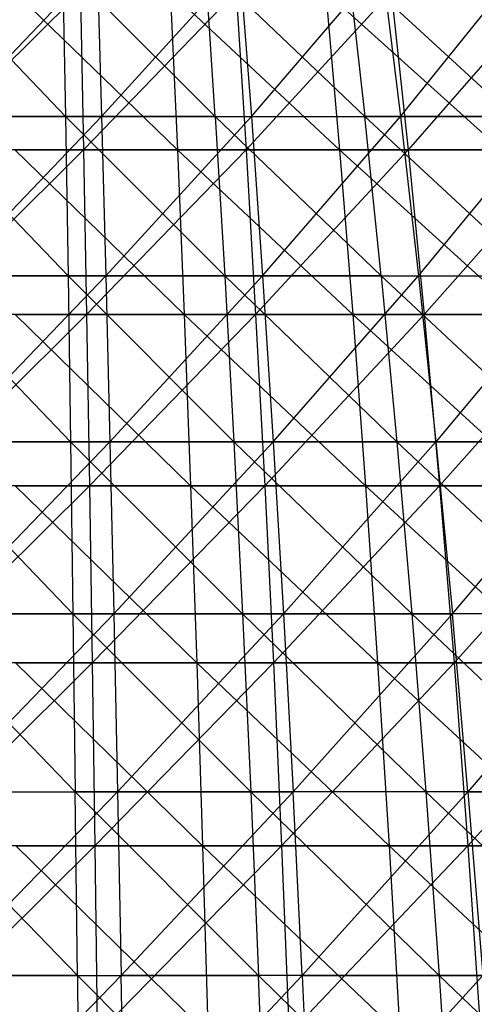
# Model space of a CAD drawing. Extents: x -125 to 125, y -143 to 0.
# Tile 297 of 406: x 0 to 5, y -50 to -39. Entities that reach past the tile are written whole.
import ezdxf

# ---------------------------------------------------------------- set-up
doc = ezdxf.new("R2010")
doc.units = 0
doc.header["$LTSCALE"] = 25.4
doc.layers.get('0').update_dxf_attribs({"linetype": 'CONTINUOUS'})

# ---------------------------------------------------------------- blocks, each defined once
blk = doc.blocks.new('NL2500027000_STL_3')
at = {"color": 0}
for p, q in [((0.632, -40.518, 38.191), (-0.985, -38.823, 36.353)), ((0.632, -40.518, 38.191), (-0.985, -38.823, 36.353)), ((-0.632, -40.518, -38.191), (0.985, -38.823, -36.353)), ((-0.632, -40.518, -38.191), (0.985, -38.823, -36.353)), ((0.602, -38.823, 36.361), (0.632, -40.518, 38.191)), ((0.602, -38.823, 36.361), (0.632, -40.518, 38.191)), ((0.602, -38.823, 36.361), (2.298, -40.518, 38.127)), ((0.602, -38.823, 36.361), (2.298, -40.518, 38.127)), ((0.985, -38.823, -36.353), (1.034, -40.518, -38.182)), ((0.985, -38.823, -36.353), (1.034, -40.518, -38.182)), ((1.034, -40.518, -38.182), (2.569, -38.823, -36.275)), ((1.034, -40.518, -38.182), (2.569, -38.823, -36.275)), ((3.958, -40.518, 37.99), (2.187, -38.823, 36.3)), ((2.298, -40.518, 38.127), (2.187, -38.823, 36.3)), ((3.958, -40.518, 37.99), (2.187, -38.823, 36.3)), ((2.298, -40.518, 38.127), (2.187, -38.823, 36.3)), ((2.569, -38.823, -36.275), (2.699, -40.518, -38.101)), ((2.569, -38.823, -36.275), (2.699, -40.518, -38.101)), ((2.699, -40.518, -38.101), (4.149, -38.823, -36.129)), ((2.699, -40.518, -38.101), (4.149, -38.823, -36.129)), ((3.769, -38.823, 36.17), (3.958, -40.518, 37.99)), ((3.769, -38.823, 36.17), (3.958, -40.518, 37.99)), ((3.769, -38.823, 36.17), (5.612, -40.518, 37.782)), ((3.769, -38.823, 36.17), (5.612, -40.518, 37.782)), ((4.149, -38.823, -36.129), (4.358, -40.518, -37.947)), ((4.149, -38.823, -36.129), (4.358, -40.518, -37.947)), ((4.358, -40.518, -37.947), (5.721, -38.823, -35.913)), ((4.358, -40.518, -37.947), (5.721, -38.823, -35.913)), ((0.799, -39.13, -41.056), (-0.973, -40.888, -42.849)), ((0.799, -39.13, -41.056), (-0.973, -40.888, -42.849)), ((0.066, -39.13, 41.064), (1.876, -40.888, 42.819)), ((0.066, -39.13, 41.064), (1.876, -40.888, 42.819)), ((0.799, -39.13, -41.056), (0.834, -40.888, -42.852)), ((0.799, -39.13, -41.056), (0.834, -40.888, -42.852)), ((2.529, -39.13, -40.986), (0.834, -40.888, -42.852)), ((2.529, -39.13, -40.986), (0.834, -40.888, -42.852)), ((1.798, -39.13, 41.025), (3.68, -40.888, 42.702)), ((1.798, -39.13, 41.025), (3.68, -40.888, 42.702)), ((1.798, -39.13, 41.025), (1.876, -40.888, 42.819)), ((1.798, -39.13, 41.025), (1.876, -40.888, 42.819)), ((2.529, -39.13, -40.986), (2.64, -40.888, -42.779)), ((2.529, -39.13, -40.986), (2.64, -40.888, -42.779)), ((4.255, -39.13, -40.843), (2.64, -40.888, -42.779)), ((4.255, -39.13, -40.843), (2.64, -40.888, -42.779)), ((3.525, -39.13, 40.912), (5.476, -40.888, 42.509)), ((3.525, -39.13, 40.912), (5.476, -40.888, 42.509)), ((3.525, -39.13, 40.912), (3.68, -40.888, 42.702)), ((3.525, -39.13, 40.912), (3.68, -40.888, 42.702)), ((4.255, -39.13, -40.843), (4.441, -40.888, -42.629)), ((4.255, -39.13, -40.843), (4.441, -40.888, -42.629)), ((5.973, -39.13, -40.627), (4.441, -40.888, -42.629)), ((5.973, -39.13, -40.627), (4.441, -40.888, -42.629)), ((0.632, -40.518, 38.191), (-1.034, -40.518, 38.182)), ((0.632, -40.518, 38.191), (-1.034, -40.518, 38.182)), ((0.661, -42.29, 39.947), (-1.034, -40.518, 38.182)), ((0.661, -42.29, 39.947), (-1.034, -40.518, 38.182)), ((-0.661, -42.29, -39.947), (1.034, -40.518, -38.182)), ((-0.661, -42.29, -39.947), (1.034, -40.518, -38.182)), ((-0.632, -40.518, -38.191), (1.034, -40.518, -38.182)), ((-0.632, -40.518, -38.191), (1.034, -40.518, -38.182)), ((2.298, -40.518, 38.127), (0.632, -40.518, 38.191)), ((2.298, -40.518, 38.127), (0.632, -40.518, 38.191)), ((2.403, -42.29, 39.881), (0.632, -40.518, 38.191)), ((0.632, -40.518, 38.191), (0.661, -42.29, 39.947)), ((0.632, -40.518, 38.191), (0.661, -42.29, 39.947)), ((2.403, -42.29, 39.881), (0.632, -40.518, 38.191)), ((1.034, -40.518, -38.182), (2.699, -40.518, -38.101)), ((1.034, -40.518, -38.182), (2.699, -40.518, -38.101)), ((1.034, -40.518, -38.182), (1.082, -42.29, -39.938)), ((1.034, -40.518, -38.182), (1.082, -42.29, -39.938)), ((1.082, -42.29, -39.938), (2.699, -40.518, -38.101)), ((1.082, -42.29, -39.938), (2.699, -40.518, -38.101)), ((2.298, -40.518, 38.127), (2.403, -42.29, 39.881)), ((2.298, -40.518, 38.127), (2.403, -42.29, 39.881)), ((2.298, -40.518, 38.127), (4.14, -42.29, 39.738)), ((2.298, -40.518, 38.127), (4.14, -42.29, 39.738)), ((2.298, -40.518, 38.127), (3.958, -40.518, 37.99)), ((2.298, -40.518, 38.127), (3.958, -40.518, 37.99)), ((2.699, -40.518, -38.101), (4.358, -40.518, -37.947)), ((2.699, -40.518, -38.101), (4.358, -40.518, -37.947)), ((2.699, -40.518, -38.101), (2.823, -42.29, -39.853)), ((2.699, -40.518, -38.101), (2.823, -42.29, -39.853)), ((2.823, -42.29, -39.853), (4.358, -40.518, -37.947)), ((2.823, -42.29, -39.853), (4.358, -40.518, -37.947)), ((5.612, -40.518, 37.782), (3.958, -40.518, 37.99)), ((5.612, -40.518, 37.782), (3.958, -40.518, 37.99)), ((5.87, -42.29, 39.519), (3.958, -40.518, 37.99)), ((4.14, -42.29, 39.738), (3.958, -40.518, 37.99)), ((5.87, -42.29, 39.519), (3.958, -40.518, 37.99)), ((4.14, -42.29, 39.738), (3.958, -40.518, 37.99)), ((4.358, -40.518, -37.947), (6.009, -40.518, -37.72)), ((4.358, -40.518, -37.947), (6.009, -40.518, -37.72)), ((4.358, -40.518, -37.947), (4.558, -42.29, -39.692)), ((4.358, -40.518, -37.947), (4.558, -42.29, -39.692)), ((4.558, -42.29, -39.692), (6.009, -40.518, -37.72)), ((4.558, -42.29, -39.692), (6.009, -40.518, -37.72)), ((0.834, -40.888, -42.852), (-1.012, -42.72, -44.569)), ((0.834, -40.888, -42.852), (-1.012, -42.72, -44.569)), ((0.834, -40.888, -42.852), (-0.973, -40.888, -42.849)), ((0.834, -40.888, -42.852), (-0.973, -40.888, -42.849)), ((0.069, -40.888, 42.86), (1.876, -40.888, 42.819)), ((0.069, -40.888, 42.86), (1.876, -40.888, 42.819)), ((0.069, -40.888, 42.86), (1.951, -42.72, 44.538)), ((0.069, -40.888, 42.86), (1.951, -42.72, 44.538)), ((2.64, -40.888, -42.779), (0.834, -40.888, -42.852)), ((0.834, -40.888, -42.852), (0.868, -42.72, -44.572)), ((0.834, -40.888, -42.852), (0.868, -42.72, -44.572)), ((2.64, -40.888, -42.779), (0.834, -40.888, -42.852)), ((2.64, -40.888, -42.779), (0.868, -42.72, -44.572)), ((2.64, -40.888, -42.779), (0.868, -42.72, -44.572)), ((1.876, -40.888, 42.819), (3.68, -40.888, 42.702)), ((1.876, -40.888, 42.819), (3.68, -40.888, 42.702)), ((1.876, -40.888, 42.819), (3.827, -42.72, 44.416)), ((1.876, -40.888, 42.819), (3.827, -42.72, 44.416)), ((1.876, -40.888, 42.819), (1.951, -42.72, 44.538)), ((1.876, -40.888, 42.819), (1.951, -42.72, 44.538)), ((4.441, -40.888, -42.629), (2.64, -40.888, -42.779)), ((2.64, -40.888, -42.779), (2.746, -42.72, -44.496)), ((2.64, -40.888, -42.779), (2.746, -42.72, -44.496)), ((4.441, -40.888, -42.629), (2.64, -40.888, -42.779)), ((4.441, -40.888, -42.629), (2.746, -42.72, -44.496)), ((4.441, -40.888, -42.629), (2.746, -42.72, -44.496)), ((3.68, -40.888, 42.702), (5.476, -40.888, 42.509)), ((3.68, -40.888, 42.702), (5.476, -40.888, 42.509)), ((3.68, -40.888, 42.702), (5.696, -42.72, 44.215)), ((3.68, -40.888, 42.702), (5.696, -42.72, 44.215)), ((3.68, -40.888, 42.702), (3.827, -42.72, 44.416)), ((3.68, -40.888, 42.702), (3.827, -42.72, 44.416)), ((6.234, -40.888, -42.404), (4.441, -40.888, -42.629)), ((4.441, -40.888, -42.629), (4.619, -42.72, -44.341)), ((4.441, -40.888, -42.629), (4.619, -42.72, -44.341)), ((6.234, -40.888, -42.404), (4.441, -40.888, -42.629)), ((6.234, -40.888, -42.404), (4.619, -42.72, -44.341)), ((6.234, -40.888, -42.404), (4.619, -42.72, -44.341)), ((0.661, -42.29, 39.947), (-1.082, -42.29, 39.938)), ((0.661, -42.29, 39.947), (-1.082, -42.29, 39.938)), ((0.689, -44.133, 41.627), (-1.082, -42.29, 39.938)), ((0.689, -44.133, 41.627), (-1.082, -42.29, 39.938)), ((-0.689, -44.133, -41.627), (1.082, -42.29, -39.938)), ((-0.689, -44.133, -41.627), (1.082, -42.29, -39.938)), ((-0.661, -42.29, -39.947), (1.082, -42.29, -39.938)), ((-0.661, -42.29, -39.947), (1.082, -42.29, -39.938)), ((2.403, -42.29, 39.881), (0.661, -42.29, 39.947)), ((2.403, -42.29, 39.881), (0.661, -42.29, 39.947)), ((2.504, -44.133, 41.558), (0.661, -42.29, 39.947)), ((0.661, -42.29, 39.947), (0.689, -44.133, 41.627)), ((0.661, -42.29, 39.947), (0.689, -44.133, 41.627)), ((2.504, -44.133, 41.558), (0.661, -42.29, 39.947)), ((1.082, -42.29, -39.938), (2.823, -42.29, -39.853)), ((1.082, -42.29, -39.938), (2.823, -42.29, -39.853)), ((1.082, -42.29, -39.938), (1.127, -44.133, -41.618)), ((1.082, -42.29, -39.938), (1.127, -44.133, -41.618)), ((1.127, -44.133, -41.618), (2.823, -42.29, -39.853)), ((1.127, -44.133, -41.618), (2.823, -42.29, -39.853)), ((4.14, -42.29, 39.738), (2.403, -42.29, 39.881)), ((4.14, -42.29, 39.738), (2.403, -42.29, 39.881)), ((4.315, -44.133, 41.409), (2.403, -42.29, 39.881)), ((2.403, -42.29, 39.881), (2.504, -44.133, 41.558)), ((2.403, -42.29, 39.881), (2.504, -44.133, 41.558)), ((4.315, -44.133, 41.409), (2.403, -42.29, 39.881)), ((2.823, -42.29, -39.853), (4.558, -42.29, -39.692)), ((2.823, -42.29, -39.853), (4.558, -42.29, -39.692)), ((2.823, -42.29, -39.853), (2.942, -44.133, -41.529)), ((2.823, -42.29, -39.853), (2.942, -44.133, -41.529)), ((2.942, -44.133, -41.529), (4.558, -42.29, -39.692)), ((2.942, -44.133, -41.529), (4.558, -42.29, -39.692)), ((4.14, -42.29, 39.738), (4.315, -44.133, 41.409)), ((4.14, -42.29, 39.738), (4.315, -44.133, 41.409)), ((4.14, -42.29, 39.738), (6.117, -44.133, 41.181)), ((4.14, -42.29, 39.738), (6.117, -44.133, 41.181)), ((4.14, -42.29, 39.738), (5.87, -42.29, 39.519)), ((4.14, -42.29, 39.738), (5.87, -42.29, 39.519)), ((4.558, -42.29, -39.692), (6.285, -42.29, -39.455)), ((4.558, -42.29, -39.692), (6.285, -42.29, -39.455)), ((4.558, -42.29, -39.692), (4.75, -44.133, -41.361)), ((4.558, -42.29, -39.692), (4.75, -44.133, -41.361)), ((6.285, -42.29, -39.455), (4.75, -44.133, -41.361)), ((6.285, -42.29, -39.455), (4.75, -44.133, -41.361)), ((0.868, -42.72, -44.572), (-1.049, -44.622, -46.212)), ((0.868, -42.72, -44.572), (-1.049, -44.622, -46.212)), ((0.868, -42.72, -44.572), (-1.012, -42.72, -44.569)), ((0.868, -42.72, -44.572), (-1.012, -42.72, -44.569)), ((0.072, -42.72, 44.581), (1.951, -42.72, 44.538)), ((0.072, -42.72, 44.581), (1.951, -42.72, 44.538)), ((0.072, -42.72, 44.581), (2.023, -44.622, 46.179)), ((0.072, -42.72, 44.581), (2.023, -44.622, 46.179)), ((2.746, -42.72, -44.496), (0.868, -42.72, -44.572)), ((0.868, -42.72, -44.572), (0.9, -44.622, -46.215)), ((0.868, -42.72, -44.572), (0.9, -44.622, -46.215)), ((2.746, -42.72, -44.496), (0.868, -42.72, -44.572)), ((2.746, -42.72, -44.496), (0.9, -44.622, -46.215)), ((2.746, -42.72, -44.496), (0.9, -44.622, -46.215)), ((1.951, -42.72, 44.538), (3.827, -42.72, 44.416)), ((1.951, -42.72, 44.538), (3.827, -42.72, 44.416)), ((1.951, -42.72, 44.538), (3.968, -44.622, 46.053)), ((1.951, -42.72, 44.538), (3.968, -44.622, 46.053)), ((1.951, -42.72, 44.538), (2.023, -44.622, 46.179)), ((1.951, -42.72, 44.538), (2.023, -44.622, 46.179)), ((4.619, -42.72, -44.341), (2.746, -42.72, -44.496)), ((2.746, -42.72, -44.496), (2.847, -44.622, -46.136)), ((2.746, -42.72, -44.496), (2.847, -44.622, -46.136)), ((4.619, -42.72, -44.341), (2.746, -42.72, -44.496)), ((4.619, -42.72, -44.341), (2.847, -44.622, -46.136)), ((4.619, -42.72, -44.341), (2.847, -44.622, -46.136)), ((3.827, -42.72, 44.416), (5.696, -42.72, 44.215)), ((3.827, -42.72, 44.416), (5.696, -42.72, 44.215)), ((3.827, -42.72, 44.416), (5.906, -44.622, 45.845)), ((3.827, -42.72, 44.416), (5.906, -44.622, 45.845)), ((3.827, -42.72, 44.416), (3.968, -44.622, 46.053)), ((3.827, -42.72, 44.416), (3.968, -44.622, 46.053)), ((6.484, -42.72, -44.107), (4.619, -42.72, -44.341)), ((4.619, -42.72, -44.341), (4.79, -44.622, -45.975)), ((4.619, -42.72, -44.341), (4.79, -44.622, -45.975)), ((6.484, -42.72, -44.107), (4.619, -42.72, -44.341)), ((6.484, -42.72, -44.107), (4.79, -44.622, -45.975)), ((6.484, -42.72, -44.107), (4.79, -44.622, -45.975)), ((0.689, -44.133, 41.627), (-1.127, -44.133, 41.618)), ((0.689, -44.133, 41.627), (-1.127, -44.133, 41.618)), ((0.716, -46.047, 43.228), (-1.127, -44.133, 41.618)), ((0.716, -46.047, 43.228), (-1.127, -44.133, 41.618)), ((-0.716, -46.047, -43.228), (1.127, -44.133, -41.618)), ((-0.716, -46.047, -43.228), (1.127, -44.133, -41.618)), ((-0.689, -44.133, -41.627), (1.127, -44.133, -41.618)), ((-0.689, -44.133, -41.627), (1.127, -44.133, -41.618)), ((2.504, -44.133, 41.558), (0.689, -44.133, 41.627)), ((2.504, -44.133, 41.558), (0.689, -44.133, 41.627)), ((2.601, -46.047, 43.156), (0.689, -44.133, 41.627)), ((0.689, -44.133, 41.627), (0.716, -46.047, 43.228)), ((0.689, -44.133, 41.627), (0.716, -46.047, 43.228)), ((2.601, -46.047, 43.156), (0.689, -44.133, 41.627)), ((1.127, -44.133, -41.618), (2.942, -44.133, -41.529)), ((1.127, -44.133, -41.618), (2.942, -44.133, -41.529)), ((1.127, -44.133, -41.618), (1.171, -46.047, -43.218)), ((1.127, -44.133, -41.618), (1.171, -46.047, -43.218)), ((1.171, -46.047, -43.218), (2.942, -44.133, -41.529)), ((1.171, -46.047, -43.218), (2.942, -44.133, -41.529)), ((4.315, -44.133, 41.409), (2.504, -44.133, 41.558)), ((4.315, -44.133, 41.409), (2.504, -44.133, 41.558)), ((4.481, -46.047, 43.001), (2.504, -44.133, 41.558)), ((2.504, -44.133, 41.558), (2.601, -46.047, 43.156)), ((2.504, -44.133, 41.558), (2.601, -46.047, 43.156)), ((4.481, -46.047, 43.001), (2.504, -44.133, 41.558)), ((2.942, -44.133, -41.529), (4.75, -44.133, -41.361)), ((2.942, -44.133, -41.529), (4.75, -44.133, -41.361)), ((2.942, -44.133, -41.529), (3.055, -46.047, -43.126)), ((2.942, -44.133, -41.529), (3.055, -46.047, -43.126)), ((4.75, -44.133, -41.361), (3.055, -46.047, -43.126)), ((4.75, -44.133, -41.361), (3.055, -46.047, -43.126)), ((6.117, -44.133, 41.181), (4.315, -44.133, 41.409)), ((6.117, -44.133, 41.181), (4.315, -44.133, 41.409)), ((6.352, -46.047, 42.765), (4.315, -44.133, 41.409)), ((4.315, -44.133, 41.409), (4.481, -46.047, 43.001)), ((4.315, -44.133, 41.409), (4.481, -46.047, 43.001)), ((6.352, -46.047, 42.765), (4.315, -44.133, 41.409)), ((4.75, -44.133, -41.361), (6.55, -44.133, -41.115)), ((4.75, -44.133, -41.361), (6.55, -44.133, -41.115)), ((4.75, -44.133, -41.361), (4.933, -46.047, -42.952)), ((4.75, -44.133, -41.361), (4.933, -46.047, -42.952)), ((4.933, -46.047, -42.952), (6.55, -44.133, -41.115)), ((4.933, -46.047, -42.952), (6.55, -44.133, -41.115)), ((0.9, -44.622, -46.215), (-1.085, -46.592, -47.773)), ((0.9, -44.622, -46.215), (-1.085, -46.592, -47.773)), ((0.9, -44.622, -46.215), (-1.049, -44.622, -46.212)), ((0.9, -44.622, -46.215), (-1.049, -44.622, -46.212)), ((0.075, -44.622, 46.223), (2.023, -44.622, 46.179)), ((0.075, -44.622, 46.223), (2.023, -44.622, 46.179)), ((0.075, -44.622, 46.223), (2.092, -46.592, 47.739)), ((0.075, -44.622, 46.223), (2.092, -46.592, 47.739)), ((2.847, -44.622, -46.136), (0.9, -44.622, -46.215)), ((0.9, -44.622, -46.215), (0.93, -46.592, -47.776)), ((0.9, -44.622, -46.215), (0.93, -46.592, -47.776)), ((2.847, -44.622, -46.136), (0.9, -44.622, -46.215)), ((2.847, -44.622, -46.136), (0.93, -46.592, -47.776)), ((2.847, -44.622, -46.136), (0.93, -46.592, -47.776)), ((2.023, -44.622, 46.179), (3.968, -44.622, 46.053)), ((2.023, -44.622, 46.179), (3.968, -44.622, 46.053)), ((2.023, -44.622, 46.179), (4.102, -46.592, 47.609)), ((2.023, -44.622, 46.179), (4.102, -46.592, 47.609)), ((2.023, -44.622, 46.179), (2.092, -46.592, 47.739)), ((2.023, -44.622, 46.179), (2.092, -46.592, 47.739)), ((4.79, -44.622, -45.975), (2.847, -44.622, -46.136)), ((2.847, -44.622, -46.136), (2.943, -46.592, -47.694)), ((2.847, -44.622, -46.136), (2.943, -46.592, -47.694)), ((4.79, -44.622, -45.975), (2.847, -44.622, -46.136)), ((4.79, -44.622, -45.975), (2.943, -46.592, -47.694)), ((4.79, -44.622, -45.975), (2.943, -46.592, -47.694)), ((3.968, -44.622, 46.053), (5.906, -44.622, 45.845)), ((3.968, -44.622, 46.053), (5.906, -44.622, 45.845)), ((3.968, -44.622, 46.053), (6.106, -46.592, 47.393)), ((3.968, -44.622, 46.053), (6.106, -46.592, 47.393)), ((3.968, -44.622, 46.053), (4.102, -46.592, 47.609)), ((3.968, -44.622, 46.053), (4.102, -46.592, 47.609)), ((6.723, -44.622, -45.732), (4.79, -44.622, -45.975)), ((4.79, -44.622, -45.975), (4.951, -46.592, -47.528)), ((4.79, -44.622, -45.975), (4.951, -46.592, -47.528)), ((6.723, -44.622, -45.732), (4.79, -44.622, -45.975)), ((6.723, -44.622, -45.732), (4.951, -46.592, -47.528)), ((6.723, -44.622, -45.732), (4.951, -46.592, -47.528)), ((-1.171, -46.047, 43.218), (0.741, -48.026, 44.746)), ((0.716, -46.047, 43.228), (-1.171, -46.047, 43.218)), ((0.716, -46.047, 43.228), (-1.171, -46.047, 43.218)), ((-1.171, -46.047, 43.218), (0.741, -48.026, 44.746)), ((-0.741, -48.026, -44.746), (1.171, -46.047, -43.218)), ((-0.741, -48.026, -44.746), (1.171, -46.047, -43.218)), ((-0.716, -46.047, -43.228), (1.171, -46.047, -43.218)), ((-0.716, -46.047, -43.228), (1.171, -46.047, -43.218)), ((2.601, -46.047, 43.156), (0.716, -46.047, 43.228)), ((2.601, -46.047, 43.156), (0.716, -46.047, 43.228)), ((2.692, -48.026, 44.672), (0.716, -46.047, 43.228)), ((0.716, -46.047, 43.228), (0.741, -48.026, 44.746)), ((0.716, -46.047, 43.228), (0.741, -48.026, 44.746)), ((2.692, -48.026, 44.672), (0.716, -46.047, 43.228)), ((1.171, -46.047, -43.218), (3.055, -46.047, -43.126)), ((1.171, -46.047, -43.218), (3.055, -46.047, -43.126)), ((1.171, -46.047, -43.218), (1.212, -48.026, -44.736)), ((1.171, -46.047, -43.218), (1.212, -48.026, -44.736)), ((3.055, -46.047, -43.126), (1.212, -48.026, -44.736)), ((3.055, -46.047, -43.126), (1.212, -48.026, -44.736)), ((4.481, -46.047, 43.001), (2.601, -46.047, 43.156)), ((4.481, -46.047, 43.001), (2.601, -46.047, 43.156)), ((4.638, -48.026, 44.512), (2.601, -46.047, 43.156)), ((2.601, -46.047, 43.156), (2.692, -48.026, 44.672)), ((2.601, -46.047, 43.156), (2.692, -48.026, 44.672)), ((4.638, -48.026, 44.512), (2.601, -46.047, 43.156)), ((3.055, -46.047, -43.126), (4.933, -46.047, -42.952)), ((3.055, -46.047, -43.126), (4.933, -46.047, -42.952)), ((3.055, -46.047, -43.126), (3.162, -48.026, -44.641)), ((3.055, -46.047, -43.126), (3.162, -48.026, -44.641)), ((3.162, -48.026, -44.641), (4.933, -46.047, -42.952)), ((3.162, -48.026, -44.641), (4.933, -46.047, -42.952)), ((6.352, -46.047, 42.765), (4.481, -46.047, 43.001)), ((6.352, -46.047, 42.765), (4.481, -46.047, 43.001)), ((6.575, -48.026, 44.267), (4.481, -46.047, 43.001)), ((4.481, -46.047, 43.001), (4.638, -48.026, 44.512)), ((4.481, -46.047, 43.001), (4.638, -48.026, 44.512)), ((6.575, -48.026, 44.267), (4.481, -46.047, 43.001)), ((5.106, -48.026, -44.46), (4.933, -46.047, -42.952)), ((5.106, -48.026, -44.46), (4.933, -46.047, -42.952)), ((6.802, -46.047, -42.696), (4.933, -46.047, -42.952)), ((6.802, -46.047, -42.696), (4.933, -46.047, -42.952)), ((6.802, -46.047, -42.696), (5.106, -48.026, -44.46)), ((6.802, -46.047, -42.696), (5.106, -48.026, -44.46)), ((0.93, -46.592, -47.776), (-1.118, -48.625, -49.25)), ((0.93, -46.592, -47.776), (-1.118, -48.625, -49.25)), ((0.93, -46.592, -47.776), (-1.085, -46.592, -47.773)), ((0.93, -46.592, -47.776), (-1.085, -46.592, -47.773)), ((0.077, -46.592, 47.785), (2.092, -46.592, 47.739)), ((0.077, -46.592, 47.785), (2.092, -46.592, 47.739)), ((0.077, -46.592, 47.785), (2.156, -48.625, 49.215)), ((0.077, -46.592, 47.785), (2.156, -48.625, 49.215)), ((2.943, -46.592, -47.694), (0.93, -46.592, -47.776)), ((0.93, -46.592, -47.776), (0.959, -48.625, -49.253)), ((0.93, -46.592, -47.776), (0.959, -48.625, -49.253)), ((2.943, -46.592, -47.694), (0.93, -46.592, -47.776)), ((2.943, -46.592, -47.694), (0.959, -48.625, -49.253)), ((2.943, -46.592, -47.694), (0.959, -48.625, -49.253)), ((2.092, -46.592, 47.739), (4.102, -46.592, 47.609)), ((2.092, -46.592, 47.739), (4.102, -46.592, 47.609)), ((2.092, -46.592, 47.739), (4.229, -48.625, 49.081)), ((2.092, -46.592, 47.739), (4.229, -48.625, 49.081)), ((2.092, -46.592, 47.739), (2.156, -48.625, 49.215)), ((2.092, -46.592, 47.739), (2.156, -48.625, 49.215)), ((4.951, -46.592, -47.528), (2.943, -46.592, -47.694)), ((2.943, -46.592, -47.694), (3.034, -48.625, -49.169)), ((2.943, -46.592, -47.694), (3.034, -48.625, -49.169)), ((4.951, -46.592, -47.528), (2.943, -46.592, -47.694)), ((4.951, -46.592, -47.528), (3.034, -48.625, -49.169)), ((4.951, -46.592, -47.528), (3.034, -48.625, -49.169)), ((4.102, -46.592, 47.609), (6.106, -46.592, 47.393)), ((4.102, -46.592, 47.609), (6.106, -46.592, 47.393)), ((4.102, -46.592, 47.609), (6.295, -48.625, 48.859)), ((4.102, -46.592, 47.609), (6.295, -48.625, 48.859)), ((4.102, -46.592, 47.609), (4.229, -48.625, 49.081)), ((4.102, -46.592, 47.609), (4.229, -48.625, 49.081)), ((6.951, -46.592, -47.277), (4.951, -46.592, -47.528)), ((4.951, -46.592, -47.528), (5.104, -48.625, -48.997)), ((4.951, -46.592, -47.528), (5.104, -48.625, -48.997)), ((6.951, -46.592, -47.277), (4.951, -46.592, -47.528)), ((6.951, -46.592, -47.277), (5.104, -48.625, -48.997)), ((6.951, -46.592, -47.277), (5.104, -48.625, -48.997)), ((0.765, -50.068, 46.18), (-1.212, -48.026, 44.736)), ((-1.212, -48.026, 44.736), (0.741, -48.026, 44.746)), ((-1.212, -48.026, 44.736), (0.741, -48.026, 44.746)), ((0.765, -50.068, 46.18), (-1.212, -48.026, 44.736)), ((1.212, -48.026, -44.736), (-0.765, -50.068, -46.18)), ((1.212, -48.026, -44.736), (-0.765, -50.068, -46.18)), ((-0.741, -48.026, -44.746), (1.212, -48.026, -44.736)), ((-0.741, -48.026, -44.746), (1.212, -48.026, -44.736)), ((0.765, -50.068, 46.18), (0.741, -48.026, 44.746)), ((0.741, -48.026, 44.746), (2.778, -50.068, 46.103)), ((0.765, -50.068, 46.18), (0.741, -48.026, 44.746)), ((2.692, -48.026, 44.672), (0.741, -48.026, 44.746)), ((2.692, -48.026, 44.672), (0.741, -48.026, 44.746)), ((0.741, -48.026, 44.746), (2.778, -50.068, 46.103)), ((1.212, -48.026, -44.736), (3.162, -48.026, -44.641)), ((1.212, -48.026, -44.736), (3.162, -48.026, -44.641)), ((1.212, -48.026, -44.736), (1.251, -50.068, -46.169)), ((1.212, -48.026, -44.736), (1.251, -50.068, -46.169)), ((1.251, -50.068, -46.169), (3.162, -48.026, -44.641)), ((1.251, -50.068, -46.169), (3.162, -48.026, -44.641)), ((4.638, -48.026, 44.512), (2.692, -48.026, 44.672)), ((4.638, -48.026, 44.512), (2.692, -48.026, 44.672)), ((4.786, -50.068, 45.937), (2.692, -48.026, 44.672)), ((2.692, -48.026, 44.672), (2.778, -50.068, 46.103)), ((2.692, -48.026, 44.672), (2.778, -50.068, 46.103)), ((4.786, -50.068, 45.937), (2.692, -48.026, 44.672)), ((3.263, -50.068, -46.071), (3.162, -48.026, -44.641)), ((3.263, -50.068, -46.071), (3.162, -48.026, -44.641)), ((5.106, -48.026, -44.46), (3.162, -48.026, -44.641)), ((5.106, -48.026, -44.46), (3.162, -48.026, -44.641)), ((5.106, -48.026, -44.46), (3.263, -50.068, -46.071)), ((5.106, -48.026, -44.46), (3.263, -50.068, -46.071)), ((6.575, -48.026, 44.267), (4.638, -48.026, 44.512)), ((6.575, -48.026, 44.267), (4.638, -48.026, 44.512)), ((6.786, -50.068, 45.685), (4.638, -48.026, 44.512)), ((4.638, -48.026, 44.512), (4.786, -50.068, 45.937)), ((4.638, -48.026, 44.512), (4.786, -50.068, 45.937)), ((6.786, -50.068, 45.685), (4.638, -48.026, 44.512)), ((5.106, -48.026, -44.46), (7.041, -48.026, -44.195)), ((5.106, -48.026, -44.46), (7.041, -48.026, -44.195)), ((5.106, -48.026, -44.46), (5.27, -50.068, -45.885)), ((5.106, -48.026, -44.46), (5.27, -50.068, -45.885)), ((0.959, -48.625, -49.253), (-1.15, -50.718, -50.641)), ((0.959, -48.625, -49.253), (-1.15, -50.718, -50.641)), ((0.959, -48.625, -49.253), (-1.118, -48.625, -49.25)), ((0.959, -48.625, -49.253), (-1.118, -48.625, -49.25)), ((0.08, -48.625, 49.263), (2.156, -48.625, 49.215)), ((0.08, -48.625, 49.263), (2.156, -48.625, 49.215)), ((0.08, -48.625, 49.263), (2.217, -50.718, 50.605)), ((0.08, -48.625, 49.263), (2.217, -50.718, 50.605)), ((3.034, -48.625, -49.169), (0.959, -48.625, -49.253)), ((0.959, -48.625, -49.253), (0.986, -50.718, -50.644)), ((0.959, -48.625, -49.253), (0.986, -50.718, -50.644)), ((3.034, -48.625, -49.169), (0.959, -48.625, -49.253)), ((3.034, -48.625, -49.169), (0.986, -50.718, -50.644)), ((3.034, -48.625, -49.169), (0.986, -50.718, -50.644)), ((2.156, -48.625, 49.215), (4.229, -48.625, 49.081)), ((2.156, -48.625, 49.215), (4.229, -48.625, 49.081)), ((2.156, -48.625, 49.215), (4.349, -50.718, 50.467)), ((2.156, -48.625, 49.215), (4.349, -50.718, 50.467)), ((2.156, -48.625, 49.215), (2.217, -50.718, 50.605)), ((2.156, -48.625, 49.215), (2.217, -50.718, 50.605)), ((5.104, -48.625, -48.997), (3.034, -48.625, -49.169)), ((3.034, -48.625, -49.169), (3.12, -50.718, -50.558)), ((3.034, -48.625, -49.169), (3.12, -50.718, -50.558)), ((5.104, -48.625, -48.997), (3.034, -48.625, -49.169)), ((5.104, -48.625, -48.997), (3.12, -50.718, -50.558)), ((5.104, -48.625, -48.997), (3.12, -50.718, -50.558)), ((4.229, -48.625, 49.081), (6.295, -48.625, 48.859)), ((4.229, -48.625, 49.081), (6.295, -48.625, 48.859)), ((4.229, -48.625, 49.081), (6.472, -50.718, 50.239)), ((4.229, -48.625, 49.081), (6.472, -50.718, 50.239)), ((4.229, -48.625, 49.081), (4.349, -50.718, 50.467)), ((4.229, -48.625, 49.081), (4.349, -50.718, 50.467)), ((7.165, -48.625, -48.739), (5.104, -48.625, -48.997)), ((5.104, -48.625, -48.997), (5.249, -50.718, -50.381)), ((5.104, -48.625, -48.997), (5.249, -50.718, -50.381)), ((7.165, -48.625, -48.739), (5.104, -48.625, -48.997)), ((0.765, -50.068, 46.18), (-1.251, -50.068, 46.169)), ((0.765, -50.068, 46.18), (-1.251, -50.068, 46.169)), ((-0.787, -52.168, -47.526), (1.251, -50.068, -46.169)), ((-0.787, -52.168, -47.526), (1.251, -50.068, -46.169)), ((-0.765, -50.068, -46.18), (1.251, -50.068, -46.169)), ((-0.765, -50.068, -46.18), (1.251, -50.068, -46.169)), ((2.859, -52.168, 47.446), (0.765, -50.068, 46.18)), ((0.765, -50.068, 46.18), (2.778, -50.068, 46.103)), ((0.765, -50.068, 46.18), (2.778, -50.068, 46.103)), ((0.765, -50.068, 46.18), (0.787, -52.168, 47.526)), ((0.765, -50.068, 46.18), (0.787, -52.168, 47.526)), ((2.859, -52.168, 47.446), (0.765, -50.068, 46.18)), ((1.287, -52.168, -47.515), (1.251, -50.068, -46.169)), ((1.287, -52.168, -47.515), (1.251, -50.068, -46.169)), ((3.263, -50.068, -46.071), (1.251, -50.068, -46.169)), ((3.263, -50.068, -46.071), (1.251, -50.068, -46.169)), ((3.263, -50.068, -46.071), (1.287, -52.168, -47.515)), ((3.263, -50.068, -46.071), (1.287, -52.168, -47.515)), ((2.859, -52.168, 47.446), (2.778, -50.068, 46.103)), ((2.778, -50.068, 46.103), (4.926, -52.168, 47.276)), ((2.859, -52.168, 47.446), (2.778, -50.068, 46.103)), ((4.786, -50.068, 45.937), (2.778, -50.068, 46.103)), ((4.786, -50.068, 45.937), (2.778, -50.068, 46.103)), ((2.778, -50.068, 46.103), (4.926, -52.168, 47.276)), ((3.263, -50.068, -46.071), (5.27, -50.068, -45.885)), ((3.263, -50.068, -46.071), (5.27, -50.068, -45.885)), ((3.263, -50.068, -46.071), (3.358, -52.168, -47.413)), ((3.263, -50.068, -46.071), (3.358, -52.168, -47.413)), ((3.358, -52.168, -47.413), (5.27, -50.068, -45.885)), ((3.358, -52.168, -47.413), (5.27, -50.068, -45.885)), ((6.786, -50.068, 45.685), (4.786, -50.068, 45.937)), ((6.786, -50.068, 45.685), (4.786, -50.068, 45.937)), ((6.983, -52.168, 47.016), (4.786, -50.068, 45.937)), ((4.786, -50.068, 45.937), (4.926, -52.168, 47.276)), ((4.786, -50.068, 45.937), (4.926, -52.168, 47.276)), ((6.983, -52.168, 47.016), (4.786, -50.068, 45.937))]:
    blk.add_line(p, q, dxfattribs=at)

msp = doc.modelspace()

# ---------------------------------------------------------------- block references
at = {"color": 253}
msp.add_blockref('NL2500027000_STL_3', (0, 0), dxfattribs=at)

doc.saveas('drawing.dxf')
